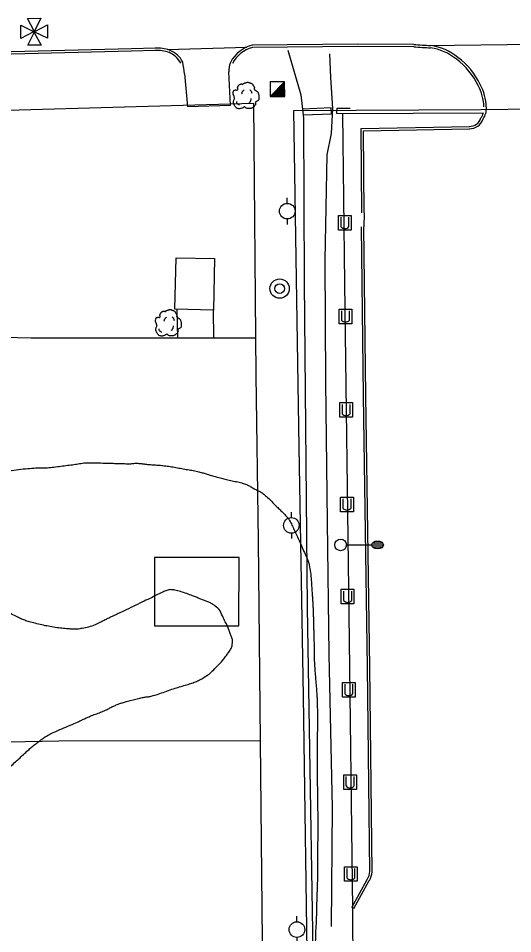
# Model space of a CAD drawing. Extents: x 2145380 to 2157287, y 139568 to 149130.
# Drawn here: x 2150290.8 to 2150417.9, y 146720.4 to 146955.6 of the extents above; entities that cross this region are included whole.
import ezdxf

# ---------------------------------------------------------------- set-up
doc = ezdxf.new("R2010")
doc.units = 0
for name, color, linetype in [('Default', 7, 'Continuous'), ('SURV_Target', 7, 'Continuous'), ('TOPO_Asphalt', 7, 'Continuous'), ('TOPO_Building', 7, 'Continuous'), ('TOPO_Curb Back', 7, 'Continuous'), ('TOPO_Fence', 7, 'Continuous'), ('TOPO_Flowline', 7, 'Continuous'), ('TOPO_Light Pole', 7, 'Continuous'), ('TOPO_Misc', 7, 'Continuous'), ('TOPO_Power Pole', 7, 'Continuous'), ('TOPO_San Manhole', 7, 'Continuous'), ('TOPO_Tree', 7, 'Continuous'), ('TOPO_Tree Line', 7, 'Continuous'), ('TOPO_Wall Freestanding', 7, 'Continuous')]:
    doc.layers.add(name, color=color, linetype=linetype)

# ---------------------------------------------------------------- blocks, each defined once
blk = doc.blocks.new('POWPOL')
at = {"layer": 'TOPO_Power Pole'}
for p, q in [((0, 10.2), (0, 17.3)), ((0, -10.2), (0, -17.3))]:
    blk.add_line(p, q, dxfattribs=at)
blk.add_circle((0, 0), 10.2, dxfattribs=at)
blk = doc.blocks.new('LP')
at = {"layer": 'TOPO_Light Pole'}
blk.add_line((3.81, 0), (20.32, 0), dxfattribs=at)
for points in [[(20.32, 0), (27.94, 0)], [(20.32, 0), (23.5, 0)], [(20.83, 1.27), (27.43, 1.27)], [(20.83, 1.27), (23.5, 1.27)], [(23.71, 1.27), (27.43, 1.27)], [(23.71, 0), (27.94, 0)], [(20.83, -1.27), (27.43, -1.27)], [(20.83, -1.27), (23.5, -1.27)], [(23.71, -1.27), (27.43, -1.27)]]:
    blk.add_lwpolyline(points, dxfattribs=at)
blk.add_circle((0, 0), 3.81, dxfattribs=at)
blk.add_ellipse((24.13, 0), major_axis=(3.81, 0), ratio=0.666667, dxfattribs=at)
blk = doc.blocks.new('TREE')
at = {"layer": 'TOPO_Tree'}
for points in [[(-14.1, -0.4), (-14.2, 0.5), (-14.4, 1.4), (-14.6, 2.3), (-14.8, 3.2), (-15.5, 4), (-15.7, 4.9), (-15.8, 5.6), (-15.7, 6.3), (-15.7, 7), (-15.6, 7.9), (-15.7, 8.8), (-15.1, 9.7), (-14.6, 10.4), (-13.8, 10.5), (-13, 10.7), (-12.2, 11), (-11.1, 10), (-10.4, 10.7), (-9.4, 11.7), (-10.3, 13.3), (-9.8, 14.4), (-9.6, 15.1), (-9.3, 15.9), (-8.8, 16.5), (-8.2, 17.3), (-7.5, 17.7), (-6.7, 18.1), (-6.1, 18.4), (-5.6, 18.6), (-5.1, 18.7), (-4.5, 18.7), (-4, 18.5), (-3.5, 18.1)], [(-3.5, 17.6), (-3.1, 18.3), (-2.6, 18.8), (-1.9, 19.2), (-1, 19.7), (-0.2, 20), (0.7, 20.2), (1.6, 20.5), (2.5, 20.8), (3.4, 20.8), (4.1, 20.7), (4.8, 20.5), (5.5, 20.2), (6.4, 19.9), (7.3, 19.7), (8.2, 19.2), (9.4, 18.4), (10, 17.2), (10.8, 16), (11.2, 15.3), (11.6, 14.6), (11.9, 13.9), (12.2, 13.1), (11.4, 12), (11.9, 11.2), (12, 11), (12.2, 10.9), (12.4, 10.7), (12.9, 10.4), (13.5, 10), (14, 9.7), (14.7, 9.2), (15.4, 8.7), (16.1, 8.1), (16.7, 7.5), (16.9, 6.7), (17.1, 6), (17.6, 4.4), (17.7, 2.8), (17.7, 1.2), (17.7, -0.2), (17.8, -2.2), (16.6, -3), (15.5, -3.8), (14.3, -4.6), (13.2, -5.3)], [(13.2, -5.3), (13.3, -5.8), (13.4, -6.3), (13.4, -6.7), (13.8, -8.5), (12.2, -10), (10.8, -11.5), (10, -12.3), (9.1, -12.8), (8.2, -13.1), (6, -13.8), (3.3, -13.6), (1.3, -13.1), (0.5, -12.9), (-0.1, -11.4), (-0.8, -11.5), (-2, -11.6), (-3.3, -12.8), (-4.5, -13.1), (-6.1, -13.5), (-7.8, -14), (-9.3, -13.6), (-11.4, -13.1), (-12.8, -11.4), (-14.1, -9.4), (-15.3, -7.3), (-15.6, -5.1), (-15.1, -3), (-14.9, -1.9), (-13.9, -0.8), (-13.5, 0.1)], [(-4.2, 5.1), (-4.5, 6.1), (-4.3, 7.2), (-3.8, 8.2), (-3.3, 9.3), (-2.7, 10.3), (-1.6, 11)], [(5.9, 11.2), (6.5, 10.7), (7, 10.2), (7.4, 9.5), (7.9, 8.6), (8.3, 7.6), (8.5, 6.6)], [(-11.4, -4.5), (-11.5, -5.4), (-11, -6.3), (-10.1, -7.2), (-9.3, -8), (-8.5, -8.3), (-7.7, -8.1)], [(4.8, -6.3), (5.7, -5.7), (6.3, -4.9), (6.8, -3.9), (7.4, -2.8), (7.6, -1.7), (7.5, -0.6)]]:
    blk.add_open_spline(points, degree=3, dxfattribs=at)
blk = doc.blocks.new('TAR_1')
at = {"layer": 'SURV_Target'}
blk.add_line((189, 2), (189, 2), dxfattribs=at)
for points in [[(-1, 8), (-96, 189), (91, 190), (2, 8)], [(-9, 0), (-188, -95), (-189, 92), (-8, 4)], [(8, 2), (189, 96), (189, -91), (8, -3)], [(1, -9), (96, -189), (-91, -189), (-3, -8)]]:
    blk.add_lwpolyline(points, dxfattribs=at)
blk.add_circle((0, 0), 8.51, dxfattribs=at)
blk = doc.blocks.new('TAR')
at = {"layer": 'SURV_Target', "xscale": 0.09290322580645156, "yscale": 0.09290322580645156}
blk.add_blockref('TAR_1', (0, 0), dxfattribs=at)
blk = doc.blocks.new('EXMHSS')
at = {"layer": 'Default'}
for radius in [6.3, 3.13]:
    blk.add_circle((0, 0), radius, dxfattribs=at)

msp = doc.modelspace()

# ---------------------------------------------------------------- linework, layer by layer
at = {"layer": 'TOPO_Asphalt'}
for p, q in [((2150396.02, 146948.68), (2150456.84, 146949.32)), ((2150329.08, 146947.63), (2150349.56, 146948.25)), ((2150411.12, 146932.84), (2150411.01, 146931.27)), ((2150379.75, 146905.62), (2150379.7, 146902.01))]:
    msp.add_line(p, q, dxfattribs=at)
msp.add_lwpolyline([(2150333.56, 146941.32), (2150334.35, 146932.94), (2150345.35, 146933.34), (2150344.95, 146941.85)], dxfattribs=at)
for centre, radius, start, end in [((2150298.15, 146937.76), 35.59, 5.7477, 10.68), ((2150350.04, 146942.21), 5.11, 155.8404, 184.0389)]:
    msp.add_arc(centre, radius, start, end, dxfattribs=at)
at = {"layer": 'TOPO_Building'}
for points in [[(2150341.28, 146893.89), (2150341, 146880.65), (2150331.11, 146880.86), (2150331.39, 146894.09)], [(2150325.85, 146799.52), (2150347.56, 146799.48), (2150347.59, 146817.05), (2150325.89, 146817.09)]]:
    msp.add_lwpolyline(points, close=True, dxfattribs=at)
at = {"layer": 'TOPO_Curb Back'}
for points in [[(2150326.02, 146947.94), (2150319.91, 146947.8), (2150271.83, 146946.54), (2150232.51, 146945.59)], [(2150326.04, 146947.34), (2150319.93, 146947.2), (2150271.85, 146945.94), (2150232.51, 146944.99)], [(2150392.5, 146948.92), (2150378.06, 146948.97), (2150350.96, 146948.75)], [(2150392.48, 146948.32), (2150378.06, 146948.37), (2150351.04, 146948.15)], [(2150379.15, 146905.62), (2150378.96, 146927.32), (2150406.79, 146927.86)], [(2150379.75, 146905.62), (2150379.56, 146926.73), (2150406.79, 146927.26)], [(2150381.23, 146736.37), (2150380.59, 146788.92), (2150379.6, 146858.58), (2150379.1, 146902.01)], [(2150381.83, 146736.34), (2150381.19, 146788.93), (2150380.2, 146858.59), (2150379.7, 146902.01)], [(2150376.58, 146727.15), (2150380.56, 146734.34)], [(2150377.11, 146726.86), (2150381.08, 146734.05)]]:
    msp.add_lwpolyline(points, dxfattribs=at)
for centre, radius, start, end in [((2150326.55, 146937.85), 10.1, 71.7317, 93.0153), ((2150326.55, 146937.85), 9.5, 71.8263, 93.0711), ((2150327.34, 146941.4), 6.5, 27.0507, 68.5732), ((2150353.16, 146940.26), 8.76, 104.5337, 152.591), ((2150353.16, 146940.26), 8.17, 105.0468, 152.5895), ((2150400.16, 147036.39), 88.4, 265.0162, 267.8388), ((2150400.15, 147036.35), 87.77, 264.9996, 267.8602), ((2150394.88, 146934.62), 13.56, 50.6851, 81.7648), ((2150394.88, 146934.63), 14.16, 50.7477, 81.8955), ((2150327.34, 146941.4), 5.9, 27.0539, 68.4128), ((2150392.79, 146930.59), 18.03, 25.4282, 53.6758), ((2150392.79, 146930.59), 18.63, 25.4709, 53.6278), ((2150398.24, 146932.55), 12.28, 1.3654, 28.1047), ((2150398.24, 146932.55), 12.88, 1.3028, 28.0411), ((2150406.82, 146932.26), 3.7, 323.0629, 344.8315), ((2150406.82, 146932.26), 4.3, 324.4859, 346.8206), ((2150406.87, 146930.9), 3.04, 268.4502, 343.4254), ((2150406.87, 146930.9), 3.64, 268.6799, 341.7172), ((2150376.18, 146736.91), 5.08, 329.7033, 353.9547), ((2150376.18, 146736.91), 5.68, 329.7765, 354.3213)]:
    msp.add_arc(centre, radius, start, end, dxfattribs=at)
at = {"layer": 'TOPO_Fence'}
for p, q in [((2150331.61, 146880.85), (2150331.8, 146873.44)), ((2150341.11, 146873.44), (2150341, 146880.65))]:
    msp.add_line(p, q, dxfattribs=at)
for points in [[(2150255.13, 146922.55), (2150254.79, 146931.09), (2150351.31, 146933.79), (2150351.93, 146863.94), (2150352.49, 146821.43), (2150354.07, 146667.02), (2150354.99, 146563.89), (2150355.96, 146502.32), (2150357.23, 146502.33), (2150358, 146439.98), (2150359.04, 146397.18), (2150274.82, 146397.39)], [(2150366.87, 146617.05), (2150365.27, 146703.88), (2150364.18, 146781.47), (2150363.07, 146845.39), (2150361.63, 146931.96), (2150409.8, 146932.2), (2150478.79, 146933.07), (2150527.31, 146933.85), (2150528.16, 146823.78), (2150573.12, 146820.64), (2150570.33, 146787.08), (2150568.49, 146761.18), (2150567.69, 146749.25)], [(2150351.84, 146873.45), (2150294.15, 146873.41), (2150258.59, 146874.32), (2150258.43, 146878.62)], [(2150258.02, 146766.21), (2150258.01, 146769.1), (2150301.28, 146769.98), (2150353.01, 146770.07)]]:
    msp.add_lwpolyline(points, dxfattribs=at)
at = {"layer": 'TOPO_Flowline'}
msp.add_lwpolyline([(2150371.34, 146722.29), (2150371.62, 146752.73), (2150370.77, 146792.21), (2150370.34, 146826.17), (2150369.87, 146862.25), (2150369.71, 146893.5), (2150370.22, 146920.56), (2150371.35, 146926.03), (2150371.67, 146932.45), (2150371.18, 146940.4), (2150370.95, 146946.5)], dxfattribs=at)
at = {"layer": 'TOPO_Misc'}
for p, q in [((2150355.57, 146935.52), (2150359.31, 146939.27)), ((2150357.59, 146937.54), (2150359.31, 146937.54)), ((2150357.78, 146937.73), (2150359.31, 146937.73)), ((2150357.97, 146937.92), (2150359.31, 146937.92)), ((2150358.16, 146938.11), (2150359.31, 146938.11)), ((2150358.34, 146938.29), (2150359.31, 146938.29)), ((2150358.53, 146938.48), (2150359.31, 146938.48)), ((2150358.72, 146938.67), (2150359.31, 146938.67)), ((2150358.91, 146938.86), (2150359.31, 146938.86)), ((2150359.1, 146939.05), (2150359.31, 146939.05)), ((2150359.28, 146939.23), (2150359.31, 146939.23)), ((2150355.73, 146935.68), (2150359.32, 146935.68)), ((2150355.92, 146935.87), (2150359.32, 146935.87)), ((2150356.1, 146936.05), (2150359.32, 146936.05)), ((2150356.29, 146936.24), (2150359.32, 146936.24)), ((2150356.47, 146936.43), (2150359.32, 146936.43)), ((2150356.67, 146936.62), (2150359.32, 146936.62)), ((2150356.86, 146936.81), (2150359.32, 146936.81)), ((2150357.04, 146936.99), (2150359.31, 146936.99)), ((2150357.23, 146937.18), (2150359.31, 146937.18)), ((2150357.41, 146937.36), (2150359.31, 146937.36)), ((2150373.77, 146904.49), (2150373.77, 146902.08)), ((2150375.85, 146902.09), (2150375.85, 146904.5)), ((2150373.9, 146880.47), (2150373.9, 146878.06)), ((2150375.98, 146878.07), (2150375.98, 146880.48)), ((2150374.07, 146856.42), (2150374.07, 146854.01)), ((2150376.15, 146854.02), (2150376.15, 146856.43)), ((2150374.29, 146832.15), (2150374.29, 146829.75)), ((2150376.37, 146829.75), (2150376.37, 146832.16)), ((2150374.46, 146808.45), (2150374.46, 146806.04)), ((2150376.54, 146806.05), (2150376.54, 146808.46)), ((2150374.76, 146784.49), (2150374.76, 146782.08)), ((2150376.84, 146782.09), (2150376.84, 146784.5)), ((2150375.08, 146760.78), (2150375.08, 146758.38)), ((2150377.16, 146758.38), (2150377.16, 146760.79)), ((2150375.29, 146737.18), (2150375.29, 146734.77)), ((2150377.36, 146734.78), (2150377.36, 146737.19))]:
    msp.add_line(p, q, dxfattribs=at)
for points in [[(2150359.32, 146935.52), (2150359.31, 146939.27), (2150355.57, 146939.26), (2150355.57, 146935.52), (2150359.32, 146935.52)], [(2150373.18, 146901.17), (2150373.18, 146904.93), (2150376.44, 146904.93), (2150376.44, 146901.17), (2150373.18, 146901.17)], [(2150373.32, 146877.15), (2150373.32, 146880.91), (2150376.58, 146880.91), (2150376.58, 146877.15), (2150373.32, 146877.15)], [(2150373.48, 146853.1), (2150373.48, 146856.87), (2150376.74, 146856.87), (2150376.74, 146853.1), (2150373.48, 146853.1)], [(2150373.71, 146828.84), (2150373.71, 146832.6), (2150376.97, 146832.6), (2150376.97, 146828.84), (2150373.71, 146828.84)], [(2150373.87, 146805.13), (2150373.87, 146808.9), (2150377.13, 146808.9), (2150377.13, 146805.13), (2150373.87, 146805.13)], [(2150374.18, 146781.17), (2150374.18, 146784.93), (2150377.44, 146784.93), (2150377.44, 146781.17), (2150374.18, 146781.17)], [(2150374.5, 146757.47), (2150374.5, 146761.23), (2150377.76, 146761.23), (2150377.76, 146757.47), (2150374.5, 146757.47)], [(2150374.7, 146733.87), (2150374.7, 146737.63), (2150377.96, 146737.63), (2150377.96, 146733.87), (2150374.7, 146733.87)]]:
    msp.add_lwpolyline(points, dxfattribs=at)
for centre in [(2150374.81, 146902.9), (2150374.94, 146878.88), (2150375.1, 146854.83), (2150375.33, 146830.57), (2150375.5, 146806.86), (2150375.8, 146782.9), (2150376.12, 146759.2), (2150376.32, 146735.59)]:
    msp.add_arc(centre, 1.32, 218.3412, 322.0625, dxfattribs=at)
at = {"layer": 'TOPO_Tree Line'}
msp.add_open_spline([(2150276.09, 146831.62), (2150276.59, 146829.56), (2150277.1, 146827.5), (2150277.61, 146825.44), (2150277.9, 146824.24), (2150278.27, 146823.05), (2150278.62, 146821.87), (2150279.07, 146820.35), (2150279.56, 146818.84), (2150280.04, 146817.33), (2150280.68, 146815.35), (2150281.38, 146813.39), (2150282.14, 146811.45), (2150282.51, 146810.52), (2150283.03, 146809.67), (2150283.54, 146808.81), (2150284.39, 146807.35), (2150285.29, 146805.99), (2150286.45, 146804.72), (2150287.64, 146803.43), (2150289.07, 146802.51), (2150290.63, 146801.76), (2150291.7, 146801.25), (2150292.77, 146800.82), (2150293.9, 146800.51), (2150295.62, 146800.04), (2150297.33, 146799.63), (2150299.08, 146799.32), (2150300.75, 146799.02), (2150302.42, 146798.84), (2150304.1, 146798.7), (2150304.99, 146798.62), (2150305.89, 146798.62), (2150306.78, 146798.77), (2150308.51, 146799.05), (2150310.18, 146799.58), (2150311.76, 146800.34), (2150312.7, 146800.79), (2150313.61, 146801.29), (2150314.55, 146801.73), (2150315.32, 146802.1), (2150316.09, 146802.45), (2150316.85, 146802.82), (2150319.17, 146803.92), (2150321.49, 146805.04), (2150323.81, 146806.15), (2150325.25, 146806.83), (2150326.66, 146807.55), (2150328.1, 146808.24), (2150328.98, 146808.66), (2150330.05, 146808.89), (2150330.99, 146808.69), (2150332.56, 146808.34), (2150334.14, 146807.8), (2150335.68, 146807.21), (2150336.62, 146806.85), (2150337.54, 146806.48), (2150338.46, 146806.1), (2150339.34, 146805.75), (2150340.22, 146805.43), (2150341.04, 146804.89), (2150342.58, 146803.86), (2150343.28, 146802.09), (2150344.1, 146800.46), (2150344.59, 146799.5), (2150344.98, 146798.54), (2150345.35, 146797.53), (2150345.66, 146796.67), (2150345.98, 146795.73), (2150345.86, 146794.87), (2150345.73, 146793.9), (2150345.13, 146793), (2150344.51, 146792.15), (2150343.79, 146791.14), (2150343.07, 146790.26), (2150342.23, 146789.4), (2150341.07, 146788.21), (2150339.92, 146787.1), (2150338.5, 146786.23), (2150337.46, 146785.59), (2150336.36, 146785.09), (2150335.21, 146784.72), (2150333.74, 146784.25), (2150332.25, 146783.84), (2150330.78, 146783.36), (2150328.97, 146782.78), (2150327.21, 146782.07), (2150325.39, 146781.54), (2150324.53, 146781.29), (2150323.62, 146781.28), (2150322.75, 146781.09), (2150321.36, 146780.78), (2150319.98, 146780.43), (2150318.61, 146780.04), (2150317.65, 146779.77), (2150316.72, 146779.47), (2150315.8, 146779.09), (2150314.84, 146778.7), (2150313.97, 146778.13), (2150313.02, 146777.72), (2150311.68, 146777.16), (2150310.29, 146776.73), (2150308.97, 146776.14), (2150308.06, 146775.74), (2150307.16, 146775.3), (2150306.25, 146774.89), (2150304.15, 146773.93), (2150302, 146773.1), (2150299.91, 146772.14), (2150298.64, 146771.56), (2150297.47, 146770.81), (2150296.35, 146769.98), (2150295.32, 146769.22), (2150294.32, 146768.43), (2150293.37, 146767.56), (2150292.17, 146766.47), (2150290.98, 146765.36), (2150289.78, 146764.27), (2150288.61, 146763.21), (2150287.43, 146762.16), (2150286.27, 146761.09), (2150284.83, 146759.78), (2150283.45, 146758.41), (2150282.08, 146757.02), (2150280.71, 146755.64), (2150279.37, 146754.22), (2150278.11, 146752.73), (2150277.28, 146751.73), (2150276.46, 146750.71), (2150275.63, 146749.7), (2150274.43, 146748.22), (2150273.24, 146746.73), (2150272.06, 146745.23), (2150271.23, 146744.17), (2150270.57, 146743), (2150269.92, 146741.79), (2150268.78, 146739.66), (2150267.99, 146737.48), (2150267.34, 146735.13), (2150266.92, 146733.61), (2150266.76, 146732.07), (2150266.7, 146730.54), (2150266.62, 146728.69), (2150266.68, 146726.83), (2150267.34, 146724.99), (2150267.72, 146723.92), (2150268.26, 146723.05), (2150268.87, 146722.14), (2150269.89, 146720.59), (2150270.89, 146719.09), (2150272.14, 146717.72), (2150273.36, 146716.38), (2150274.66, 146715.16), (2150276.07, 146714.03), (2150276.94, 146713.33), (2150277.82, 146712.67), (2150278.73, 146712.03), (2150279.81, 146711.28), (2150280.89, 146710.54), (2150282.04, 146709.91), (2150282.98, 146709.4), (2150283.94, 146708.96), (2150284.91, 146708.53), (2150286.26, 146707.94), (2150287.61, 146707.38), (2150288.98, 146706.85), (2150290.38, 146706.31), (2150291.8, 146705.84), (2150293.25, 146705.47), (2150294.82, 146705.08), (2150296.43, 146704.89), (2150298, 146704.53), (2150299, 146704.3), (2150299.97, 146703.96), (2150300.98, 146703.74), (2150302.27, 146703.46), (2150303.57, 146703.25), (2150304.88, 146703.21), (2150306.64, 146703.14), (2150308.4, 146703.17), (2150310.17, 146703.11), (2150311.34, 146703.07), (2150312.52, 146703), (2150313.69, 146702.96), (2150315.36, 146702.91), (2150317.03, 146703.08), (2150318.69, 146703.02), (2150319.87, 146702.98), (2150321.05, 146702.86), (2150322.22, 146702.75), (2150323.76, 146702.6), (2150325.29, 146702.45), (2150326.82, 146702.18), (2150328.24, 146701.94), (2150329.62, 146701.57), (2150331.01, 146701.21), (2150332.06, 146700.93), (2150333.1, 146700.61), (2150334.14, 146700.28), (2150335.48, 146699.86), (2150336.8, 146699.39), (2150338.06, 146698.71), (2150339.79, 146697.77), (2150341.3, 146696.55), (2150342.79, 146695.3), (2150344.03, 146694.25), (2150345.15, 146693.07), (2150346.4, 146692.03), (2150347.69, 146690.94), (2150348.99, 146689.86), (2150350.5, 146689.1), (2150352.2, 146688.24), (2150354.02, 146687.66), (2150355.74, 146686.9), (2150357.53, 146686.11), (2150359.27, 146685.16), (2150361.05, 146684.34), (2150362.48, 146683.68), (2150365.08, 146682.71), (2150365.82, 146684.26), (2150366.35, 146685.37), (2150366.2, 146686.52), (2150366.29, 146687.66), (2150366.41, 146689.1), (2150366.58, 146690.54), (2150366.63, 146691.99), (2150366.69, 146693.92), (2150366.75, 146695.84), (2150366.79, 146697.77), (2150366.87, 146701.22), (2150366.96, 146704.66), (2150367.03, 146708.11), (2150367.07, 146709.92), (2150367.1, 146711.74), (2150367.14, 146713.56), (2150367.18, 146715.76), (2150367.18, 146717.95), (2150367.23, 146720.15), (2150367.25, 146721.35), (2150367.38, 146722.54), (2150367.42, 146723.74), (2150367.48, 146725.59), (2150367.5, 146727.44), (2150367.56, 146729.28), (2150367.6, 146730.62), (2150367.69, 146731.96), (2150367.71, 146733.31), (2150367.74, 146735.57), (2150367.73, 146737.84), (2150367.75, 146740.11), (2150367.77, 146741.82), (2150367.79, 146743.53), (2150367.81, 146745.24), (2150367.82, 146746.87), (2150367.83, 146748.5), (2150367.82, 146750.14), (2150367.81, 146751.7), (2150367.75, 146753.26), (2150367.74, 146754.82), (2150367.72, 146757.34), (2150367.7, 146759.87), (2150367.68, 146762.39), (2150367.66, 146764.06), (2150367.65, 146765.73), (2150367.64, 146767.4), (2150367.62, 146769.71), (2150367.72, 146772.01), (2150367.73, 146774.32), (2150367.74, 146775.69), (2150367.73, 146777.07), (2150367.71, 146778.45), (2150367.68, 146779.72), (2150367.64, 146780.98), (2150367.56, 146782.25), (2150367.47, 146783.51), (2150367.34, 146784.77), (2150367.24, 146786.04), (2150367.1, 146787.84), (2150366.96, 146789.64), (2150366.88, 146791.45), (2150366.84, 146792.7), (2150366.9, 146793.94), (2150366.86, 146795.18), (2150366.83, 146796.36), (2150366.8, 146797.53), (2150366.77, 146798.7), (2150366.74, 146799.81), (2150366.71, 146800.91), (2150366.68, 146802.01), (2150366.65, 146803.07), (2150366.6, 146804.12), (2150366.55, 146805.18), (2150366.5, 146806.21), (2150366.42, 146807.24), (2150366.35, 146808.28), (2150366.21, 146810.25), (2150366.1, 146812.23), (2150365.77, 146814.19), (2150365.45, 146816.13), (2150364.57, 146817.91), (2150363.8, 146819.72), (2150363.15, 146821.24), (2150362.47, 146822.72), (2150361.75, 146824.2), (2150361.17, 146825.4), (2150360.64, 146826.66), (2150359.75, 146827.66), (2150358.99, 146828.52), (2150358.16, 146829.29), (2150357.35, 146830.09), (2150356.27, 146831.15), (2150355.23, 146832.24), (2150354.07, 146833.24), (2150353.37, 146833.85), (2150352.5, 146834.21), (2150351.68, 146834.66), (2150350.71, 146835.19), (2150349.78, 146835.78), (2150348.72, 146836.11), (2150347.29, 146836.56), (2150345.8, 146836.72), (2150344.36, 146837.11), (2150343.05, 146837.46), (2150341.75, 146837.81), (2150340.44, 146838.16), (2150339.39, 146838.45), (2150338.35, 146838.81), (2150337.29, 146839.07), (2150335.84, 146839.44), (2150334.35, 146839.66), (2150332.87, 146839.92), (2150331.36, 146840.19), (2150329.85, 146840.48), (2150328.33, 146840.66), (2150327.06, 146840.81), (2150325.78, 146840.86), (2150324.51, 146840.97), (2150323.61, 146841.05), (2150322.72, 146841.2), (2150321.82, 146841.26), (2150320.81, 146841.33), (2150319.8, 146841.15), (2150318.79, 146841.17), (2150317.52, 146841.21), (2150316.25, 146841.25), (2150314.98, 146841.28), (2150313.03, 146841.33), (2150311.08, 146841.43), (2150309.13, 146841.42), (2150307.67, 146841.41), (2150306.23, 146841.11), (2150304.79, 146840.93), (2150303.05, 146840.72), (2150301.31, 146840.48), (2150299.57, 146840.28), (2150297.88, 146840.08), (2150296.16, 146840.17), (2150294.46, 146840.03), (2150292.07, 146839.84), (2150289.68, 146839.59), (2150287.35, 146838.96), (2150285.63, 146838.5), (2150283.97, 146837.89), (2150282.27, 146837.37), (2150281.19, 146837.04), (2150279.57, 146837.44), (2150278.99, 146836.46), (2150278.02, 146834.85), (2150277.05, 146833.23), (2150276.09, 146831.62)], degree=3, dxfattribs=at)
at = {"layer": 'TOPO_Wall Freestanding'}
msp.add_line((2150410.4, 146931.29), (2150374.24, 146931.07), dxfattribs=at)
for points in [[(2150360.11, 146947.41), (2150363.49, 146935.98), (2150364.17, 146929.98), (2150364.31, 146887.84), (2150365.07, 146804.23), (2150367.05, 146684.68), (2150367.81, 146609.26), (2150390.5, 146609.89)], [(2150364.08, 146930.79), (2150371.38, 146931.12), (2150371.29, 146932.6), (2150363.9, 146932.31)], [(2150378.07, 146640.28), (2150376.96, 146711.14), (2150376.85, 146726.72), (2150375.9, 146802.43), (2150374.75, 146887.54), (2150374.24, 146931.11), (2150372.76, 146931.13), (2150372.77, 146932.51), (2150376.14, 146932.56)]]:
    msp.add_lwpolyline(points, dxfattribs=at)

# ---------------------------------------------------------------- block references
at = {"layer": 'SURV_Target', "xscale": 0.19685000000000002, "yscale": 0.19685000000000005}
msp.add_blockref('TAR', (2150294.93, 146952.16), dxfattribs=at)
at = {"layer": 'TOPO_Light Pole', "xscale": 0.39370000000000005, "yscale": 0.3937000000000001}
msp.add_blockref('LP', (2150373.7, 146820.31), dxfattribs=at)
at = {"layer": 'TOPO_Power Pole', "xscale": 0.19685000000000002, "yscale": 0.19685000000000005}
for p in [(2150359.97, 146906.07), (2150361.03, 146825.33), (2150362.46, 146721.47)]:
    msp.add_blockref('POWPOL', p, dxfattribs=at)
at = {"layer": 'TOPO_San Manhole', "xscale": 0.39370000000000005, "yscale": 0.3937000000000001}
msp.add_blockref('EXMHSS', (2150358.02, 146886.17), dxfattribs=at)
at = {"layer": 'TOPO_Tree', "xscale": 0.19685000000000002, "yscale": 0.19685000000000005}
for p in [(2150349.19, 146935.1), (2150329.23, 146876.69)]:
    msp.add_blockref('TREE', p, dxfattribs=at)

doc.saveas('drawing.dxf')
